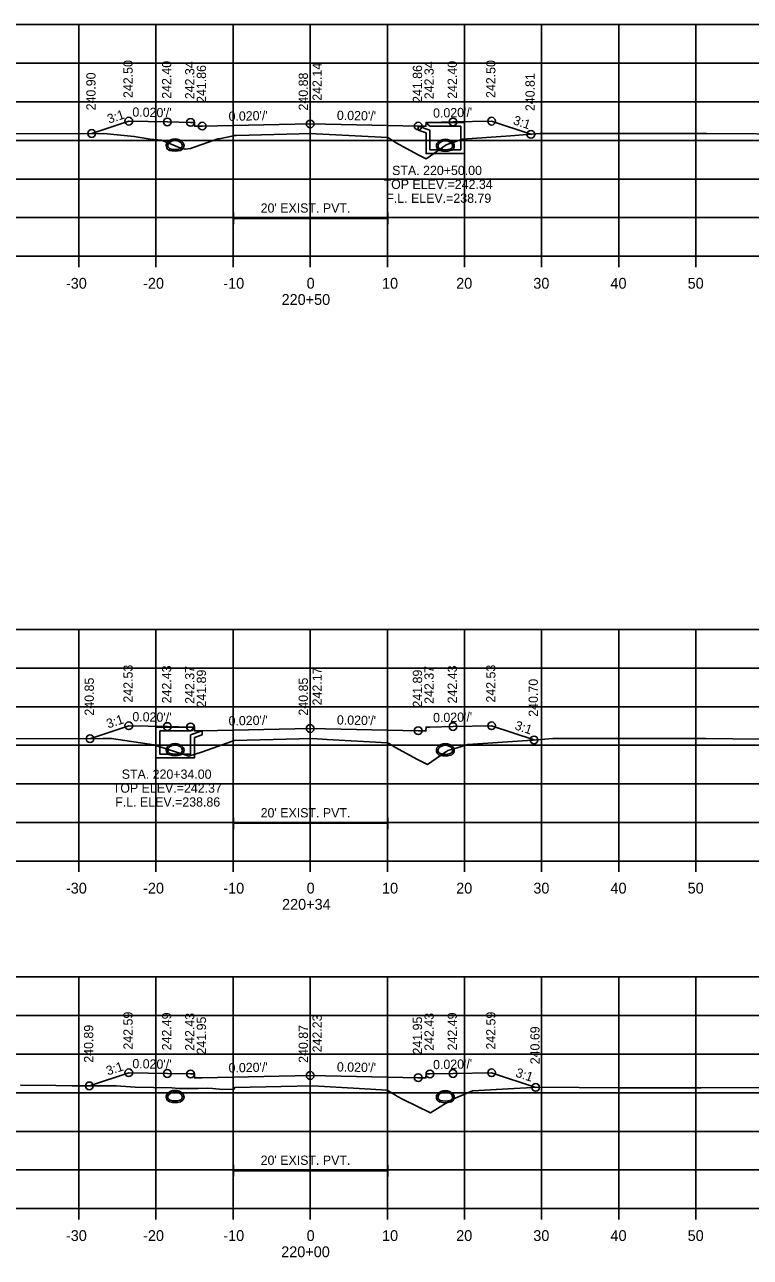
# Model space of a CAD drawing. Extents: x 1369627 to 1374022, y 380035 to 398173.
# Drawn here: x 1372849.2 to 1372943.3, y 384638.6 to 384798.3 of the extents above; entities that cross this region are included whole.
import ezdxf

# ---------------------------------------------------------------- set-up
doc = ezdxf.new("R2010")
doc.units = 0
for name, color, linetype in [('Default', 7, 'Continuous'), ('R_Axis', 7, 'Continuous'), ('R_Axis Annot', 7, 'Continuous'), ('R_Exist Surface', 7, 'Continuous'), ('R_Fin Surface', 7, 'Continuous'), ('R_Grid', 7, 'Continuous'), ('R_No Plot', 7, 'Continuous'), ('R_Water', 7, 'Continuous'), ('R_Water Annot', 7, 'Continuous'), ('R_Xsect Elev', 7, 'Continuous'), ('R_Xsect Slope', 7, 'Continuous')]:
    doc.layers.add(name, color=color, linetype=linetype)

msp = doc.modelspace()

# ---------------------------------------------------------------- linework, layer by layer
at = {"layer": 'Default'}
for p, q in [((1372876.29, 384772.43), (1372876.29, 384773.93)), ((1372896.29, 384772.43), (1372896.29, 384773.93)), ((1372876.29, 384773.18), (1372896.29, 384773.18)), ((1372876.29, 384694.09), (1372876.29, 384695.59)), ((1372876.29, 384694.84), (1372896.29, 384694.84)), ((1372896.29, 384694.09), (1372896.29, 384695.59)), ((1372876.29, 384649.09), (1372876.29, 384650.59)), ((1372876.29, 384649.84), (1372896.29, 384649.84)), ((1372896.29, 384649.09), (1372896.29, 384650.59))]:
    msp.add_line(p, q, dxfattribs=at)
at = {"layer": 'R_Axis'}
for p, q in [((1372736.21, 384768.28), (1373036.21, 384768.28)), ((1372856.21, 384766.88), (1372856.21, 384768.28)), ((1372866.21, 384766.88), (1372866.21, 384768.28)), ((1372876.21, 384766.88), (1372876.21, 384768.28)), ((1372886.21, 384766.88), (1372886.21, 384768.28)), ((1372896.21, 384766.88), (1372896.21, 384768.28)), ((1372906.21, 384766.88), (1372906.21, 384768.28)), ((1372916.21, 384766.88), (1372916.21, 384768.28)), ((1372926.21, 384766.88), (1372926.21, 384768.28)), ((1372936.21, 384766.88), (1372936.21, 384768.28)), ((1372736.21, 384689.94), (1373036.21, 384689.94)), ((1372856.21, 384688.54), (1372856.21, 384689.94)), ((1372866.21, 384688.54), (1372866.21, 384689.94)), ((1372876.21, 384688.54), (1372876.21, 384689.94)), ((1372886.21, 384688.54), (1372886.21, 384689.94)), ((1372896.21, 384688.54), (1372896.21, 384689.94)), ((1372906.21, 384688.54), (1372906.21, 384689.94)), ((1372916.21, 384688.54), (1372916.21, 384689.94)), ((1372926.21, 384688.54), (1372926.21, 384689.94)), ((1372936.21, 384688.54), (1372936.21, 384689.94)), ((1372736.21, 384644.94), (1373036.21, 384644.94)), ((1372856.21, 384643.54), (1372856.21, 384644.94)), ((1372866.21, 384643.54), (1372866.21, 384644.94)), ((1372876.21, 384643.54), (1372876.21, 384644.94)), ((1372886.21, 384643.54), (1372886.21, 384644.94)), ((1372896.21, 384643.54), (1372896.21, 384644.94)), ((1372906.21, 384643.54), (1372906.21, 384644.94)), ((1372916.21, 384643.54), (1372916.21, 384644.94)), ((1372926.21, 384643.54), (1372926.21, 384644.94)), ((1372936.21, 384643.54), (1372936.21, 384644.94))]:
    msp.add_line(p, q, dxfattribs=at)
at = {"layer": 'R_Exist Surface'}
for points in [[(1372832.31, 384784.08), (1372859.47, 384784.18), (1372863.39, 384783.81), (1372865.48, 384783.43), (1372866.92, 384783.33), (1372869.24, 384782.37), (1372869.99, 384782.17), (1372870.68, 384782.22), (1372874.23, 384783.48), (1372874.4, 384783.51), (1372876.28, 384783.87), (1372876.35, 384783.9), (1372876.65, 384783.91), (1372886.42, 384784.17), (1372886.99, 384784.14), (1372896.29, 384783.68), (1372896.38, 384783.62), (1372897.28, 384783), (1372900.22, 384781.43), (1372901.22, 384780.9), (1372903.34, 384782.38), (1372903.84, 384782.73), (1372904.31, 384782.87), (1372905.95, 384783.43), (1372912.18, 384783.87), (1372916.01, 384784.18), (1372918.62, 384784.19), (1372931.94, 384784.19), (1372935.16, 384784.17), (1372937.56, 384784.18), (1372950.59, 384784.08)], [(1372821.37, 384705.7), (1372859.38, 384705.8), (1372860.33, 384705.8), (1372860.47, 384705.8), (1372865.93, 384704.98), (1372865.94, 384704.98), (1372865.94, 384704.98), (1372870.46, 384703.54), (1372872.24, 384704.09), (1372874.78, 384705.02), (1372876.03, 384705.45), (1372876.34, 384705.55), (1372878.06, 384705.59), (1372886.46, 384705.8), (1372888.43, 384705.69), (1372896.25, 384705.27), (1372896.47, 384705.15), (1372897.16, 384704.69), (1372900.1, 384703.12), (1372901.4, 384702.46), (1372902.54, 384703.21), (1372904.04, 384704.26), (1372905.28, 384704.61), (1372906.65, 384705.03), (1372915.03, 384705.62), (1372917.65, 384705.81), (1372922.36, 384705.82), (1372937.5, 384705.83), (1372951.55, 384705.66)], [(1372848.68, 384660.91), (1372853.24, 384660.89), (1372855.38, 384660.83), (1372861.06, 384660.83), (1372863.53, 384660.68), (1372868.26, 384660.56), (1372869.19, 384660.51), (1372871.7, 384660.49), (1372872.88, 384660.53), (1372873.53, 384660.5), (1372874.89, 384660.37), (1372876.32, 384660.42), (1372876.44, 384660.6), (1372882.45, 384660.73), (1372886.57, 384660.82), (1372892.54, 384660.49), (1372896.2, 384660.29), (1372897.25, 384659.62), (1372897.52, 384659.46), (1372898.19, 384659.12), (1372901.79, 384657.34), (1372904.31, 384658.88), (1372904.47, 384658.99), (1372904.7, 384659.09), (1372907.26, 384660.17), (1372912.64, 384660.47), (1372915.86, 384660.65), (1372926.32, 384660.59), (1372936.87, 384660.57), (1372952.67, 384660.67)]]:
    msp.add_lwpolyline(points, dxfattribs=at)
at = {"layer": 'R_Fin Surface'}
for points in [[(1372857.89, 384784.18), (1372862.7, 384785.78), (1372867.7, 384785.68), (1372870.7, 384785.62), (1372871.2, 384785.62), (1372871.21, 384785.12), (1372872.21, 384785.14), (1372874.21, 384785.18), (1372886.21, 384785.42), (1372898.21, 384785.18), (1372900.21, 384785.14), (1372901.21, 384785.12), (1372901.22, 384785.62), (1372901.72, 384785.62), (1372904.72, 384785.68), (1372909.72, 384785.78), (1372914.81, 384784.08)], [(1372857.67, 384705.79), (1372862.7, 384707.47), (1372867.7, 384707.37), (1372870.7, 384707.31), (1372871.2, 384707.31), (1372871.21, 384706.81), (1372872.21, 384706.83), (1372874.21, 384706.87), (1372886.21, 384707.11), (1372898.21, 384706.87), (1372900.21, 384706.83), (1372901.21, 384706.81), (1372901.22, 384707.31), (1372901.72, 384707.31), (1372904.72, 384707.37), (1372909.72, 384707.47), (1372915.22, 384705.64)], [(1372857.59, 384660.83), (1372862.7, 384662.53), (1372867.7, 384662.43), (1372870.7, 384662.37), (1372871.2, 384662.37), (1372871.21, 384661.87), (1372872.21, 384661.89), (1372874.21, 384661.93), (1372886.21, 384662.17), (1372898.21, 384661.93), (1372900.21, 384661.89), (1372901.21, 384661.87), (1372901.22, 384662.37), (1372901.72, 384662.37), (1372904.72, 384662.43), (1372909.72, 384662.53), (1372915.44, 384660.63)]]:
    msp.add_lwpolyline(points, dxfattribs=at)
at = {"layer": 'R_Grid'}
for p, q in [((1372736.21, 384798.28), (1373036.21, 384798.28)), ((1372856.21, 384768.28), (1372856.21, 384798.28)), ((1372866.21, 384768.28), (1372866.21, 384798.28)), ((1372876.21, 384768.28), (1372876.21, 384798.28)), ((1372886.21, 384768.28), (1372886.21, 384798.28)), ((1372896.21, 384768.28), (1372896.21, 384798.28)), ((1372906.21, 384768.28), (1372906.21, 384798.28)), ((1372916.21, 384768.28), (1372916.21, 384798.28)), ((1372926.21, 384768.28), (1372926.21, 384798.28)), ((1372936.21, 384768.28), (1372936.21, 384798.28)), ((1372736.21, 384793.28), (1373036.21, 384793.28)), ((1372736.21, 384788.28), (1373036.21, 384788.28)), ((1372736.21, 384783.28), (1373036.21, 384783.28)), ((1372736.21, 384778.28), (1373036.21, 384778.28)), ((1372736.21, 384773.28), (1373036.21, 384773.28)), ((1372736.21, 384768.28), (1373036.21, 384768.28)), ((1372736.21, 384719.94), (1373036.21, 384719.94)), ((1372856.21, 384689.94), (1372856.21, 384719.94)), ((1372866.21, 384689.94), (1372866.21, 384719.94)), ((1372876.21, 384689.94), (1372876.21, 384719.94)), ((1372886.21, 384689.94), (1372886.21, 384719.94)), ((1372896.21, 384689.94), (1372896.21, 384719.94)), ((1372906.21, 384689.94), (1372906.21, 384719.94)), ((1372916.21, 384689.94), (1372916.21, 384719.94)), ((1372926.21, 384689.94), (1372926.21, 384719.94)), ((1372936.21, 384689.94), (1372936.21, 384719.94)), ((1372736.21, 384714.94), (1373036.21, 384714.94)), ((1372736.21, 384709.94), (1373036.21, 384709.94)), ((1372736.21, 384704.94), (1373036.21, 384704.94)), ((1372736.21, 384699.94), (1373036.21, 384699.94)), ((1372736.21, 384694.94), (1373036.21, 384694.94)), ((1372736.21, 384689.94), (1373036.21, 384689.94)), ((1372736.21, 384674.94), (1373036.21, 384674.94)), ((1372856.21, 384644.94), (1372856.21, 384674.94)), ((1372866.21, 384644.94), (1372866.21, 384674.94)), ((1372876.21, 384644.94), (1372876.21, 384674.94)), ((1372886.21, 384644.94), (1372886.21, 384674.94)), ((1372896.21, 384644.94), (1372896.21, 384674.94)), ((1372906.21, 384644.94), (1372906.21, 384674.94)), ((1372916.21, 384644.94), (1372916.21, 384674.94)), ((1372926.21, 384644.94), (1372926.21, 384674.94)), ((1372936.21, 384644.94), (1372936.21, 384674.94)), ((1372736.21, 384669.94), (1373036.21, 384669.94)), ((1372736.21, 384664.94), (1373036.21, 384664.94)), ((1372736.21, 384659.94), (1373036.21, 384659.94)), ((1372736.21, 384654.94), (1373036.21, 384654.94)), ((1372736.21, 384649.94), (1373036.21, 384649.94)), ((1372736.21, 384644.94), (1373036.21, 384644.94))]:
    msp.add_line(p, q, dxfattribs=at)
at = {"layer": 'R_No Plot'}
for centre in [(1372862.7, 384785.78), (1372867.7, 384785.68), (1372870.7, 384785.62), (1372872.21, 384785.14), (1372886.21, 384785.42), (1372900.21, 384785.14), (1372904.72, 384785.68), (1372909.72, 384785.78), (1372857.89, 384784.18), (1372914.81, 384784.08), (1372862.7, 384707.47), (1372867.7, 384707.37), (1372870.7, 384707.31), (1372886.21, 384707.11), (1372900.21, 384706.83), (1372904.72, 384707.37), (1372909.72, 384707.47), (1372857.67, 384705.79), (1372915.22, 384705.64), (1372862.7, 384662.53), (1372867.7, 384662.43), (1372870.7, 384662.37), (1372886.21, 384662.17), (1372900.21, 384661.89), (1372901.72, 384662.37), (1372904.72, 384662.43), (1372909.72, 384662.53), (1372857.59, 384660.83), (1372915.44, 384660.63)]:
    msp.add_circle(centre, 0.5, dxfattribs=at)
at = {"layer": 'R_Water'}
for p, q in [((1372900.22, 384785.14), (1372901.72, 384784.62)), ((1372901.39, 384785.45), (1372901.47, 384785.62)), ((1372901.39, 384785.45), (1372901.72, 384785.12)), ((1372906.22, 384785.62), (1372901.47, 384785.62)), ((1372905.72, 384785.12), (1372901.72, 384785.12)), ((1372905.72, 384784.12), (1372905.72, 384785.12)), ((1372906.22, 384784.12), (1372906.22, 384785.62)), ((1372900.22, 384784.61), (1372901.22, 384784.26)), ((1372901.22, 384784.12), (1372901.22, 384784.26)), ((1372901.72, 384784.12), (1372901.72, 384784.62)), ((1372866.2, 384707.31), (1372870.95, 384707.31)), ((1372866.2, 384705.81), (1372866.2, 384707.31)), ((1372871.03, 384707.14), (1372870.7, 384706.81)), ((1372872.2, 384706.83), (1372870.7, 384706.31)), ((1372871.03, 384707.14), (1372870.95, 384707.31)), ((1372866.7, 384705.81), (1372866.7, 384706.81)), ((1372866.7, 384706.81), (1372870.7, 384706.81)), ((1372870.7, 384705.81), (1372870.7, 384706.31)), ((1372872.2, 384706.3), (1372871.2, 384705.95)), ((1372871.2, 384705.81), (1372871.2, 384705.95))]:
    msp.add_line(p, q, dxfattribs=at)
for points in [[(1372900.22, 384784.61), (1372900.22, 384785.14)], [(1372906.22, 384784.12), (1372906.22, 384781.57), (1372903.72, 384781.57), (1372901.22, 384781.57), (1372901.22, 384784.12)], [(1372905.72, 384784.12), (1372905.72, 384782.07), (1372903.72, 384782.07), (1372901.72, 384782.07), (1372901.72, 384784.12)], [(1372872.2, 384706.3), (1372872.2, 384706.83)], [(1372871.2, 384705.81), (1372871.2, 384703.3), (1372868.7, 384703.3), (1372866.2, 384703.3), (1372866.2, 384705.81)], [(1372870.7, 384705.81), (1372870.7, 384703.8), (1372868.7, 384703.8), (1372866.7, 384703.8), (1372866.7, 384705.81)]]:
    msp.add_lwpolyline(points, dxfattribs=at)
for centre, radius, start, end in [((1372868.7, 384782.12), 1.35, 43.6485, 136.3515), ((1372868.19, 384782.61), 0.646, 136.3515, 253.9529), ((1372868.19, 384782.61), 0.438, 136.3515, 253.9529), ((1372868.7, 384782.12), 1.15, 43.6485, 136.3515), ((1372868.7, 384784.39), 2.5, 253.9529, 286.0471), ((1372868.7, 384784.39), 2.29, 253.9529, 286.0471), ((1372869.21, 384782.61), 0.438, 286.0471, 43.6485), ((1372869.21, 384782.61), 0.646, 286.0471, 43.6485), ((1372903.21, 384782.58), 0.646, 136.3515, 253.9529), ((1372903.21, 384782.58), 0.646, 136.3515, 253.9529), ((1372903.72, 384782.09), 1.35, 43.6485, 136.3515), ((1372903.72, 384782.09), 1.35, 43.6485, 136.3515), ((1372903.21, 384782.58), 0.438, 136.3515, 253.9529), ((1372903.21, 384782.58), 0.438, 136.3515, 253.9529), ((1372903.72, 384782.09), 1.15, 43.6485, 136.3515), ((1372903.72, 384782.09), 1.15, 43.6485, 136.3515), ((1372903.72, 384784.36), 2.5, 253.9529, 286.0471), ((1372903.72, 384784.36), 2.5, 253.9529, 286.0471), ((1372903.72, 384784.36), 2.29, 253.9529, 286.0471), ((1372903.72, 384784.36), 2.29, 253.9529, 286.0471), ((1372904.23, 384782.58), 0.438, 286.0471, 43.6485), ((1372904.23, 384782.58), 0.438, 286.0471, 43.6485), ((1372904.23, 384782.58), 0.646, 286.0471, 43.6485), ((1372904.23, 384782.58), 0.646, 286.0471, 43.6485), ((1372868.19, 384704.31), 0.646, 136.3515, 253.9529), ((1372868.19, 384704.31), 0.646, 136.3515, 253.9529), ((1372868.7, 384703.82), 1.35, 43.6485, 136.3515), ((1372868.7, 384703.82), 1.35, 43.6485, 136.3515), ((1372868.19, 384704.31), 0.438, 136.3515, 253.9529), ((1372868.19, 384704.31), 0.438, 136.3515, 253.9529), ((1372868.7, 384703.82), 1.15, 43.6485, 136.3515), ((1372868.7, 384703.82), 1.15, 43.6485, 136.3515), ((1372868.7, 384706.09), 2.5, 253.9529, 286.0471), ((1372868.7, 384706.09), 2.5, 253.9529, 286.0471), ((1372868.7, 384706.09), 2.29, 253.9529, 286.0471), ((1372868.7, 384706.09), 2.29, 253.9529, 286.0471), ((1372869.21, 384704.31), 0.438, 286.0471, 43.6485), ((1372869.21, 384704.31), 0.438, 286.0471, 43.6485), ((1372869.21, 384704.31), 0.646, 286.0471, 43.6485), ((1372869.21, 384704.31), 0.646, 286.0471, 43.6485), ((1372903.21, 384704.28), 0.646, 136.3515, 253.9529), ((1372903.72, 384703.79), 1.35, 43.6485, 136.3515), ((1372903.21, 384704.28), 0.438, 136.3515, 253.9529), ((1372903.72, 384703.79), 1.15, 43.6485, 136.3515), ((1372903.72, 384706.06), 2.5, 253.9529, 286.0471), ((1372903.72, 384706.06), 2.29, 253.9529, 286.0471), ((1372904.23, 384704.28), 0.438, 286.0471, 43.6485), ((1372904.23, 384704.28), 0.646, 286.0471, 43.6485), ((1372868.19, 384659.39), 0.646, 136.3515, 253.9529), ((1372868.7, 384658.9), 1.35, 43.6485, 136.3515), ((1372868.19, 384659.39), 0.438, 136.3515, 253.9529), ((1372868.7, 384658.9), 1.15, 43.6485, 136.3515), ((1372868.7, 384661.17), 2.29, 253.9529, 286.0471), ((1372869.21, 384659.39), 0.438, 286.0471, 43.6485), ((1372869.21, 384659.39), 0.646, 286.0471, 43.6485), ((1372903.21, 384659.36), 0.646, 136.3515, 253.9529), ((1372903.72, 384658.88), 1.35, 43.6485, 136.3515), ((1372903.21, 384659.36), 0.438, 136.3515, 253.9529), ((1372903.72, 384658.88), 1.15, 43.6485, 136.3515), ((1372903.72, 384661.15), 2.29, 253.9529, 286.0471), ((1372904.23, 384659.36), 0.438, 286.0471, 43.6485), ((1372904.23, 384659.36), 0.646, 286.0471, 43.6485), ((1372868.7, 384661.17), 2.5, 253.9529, 286.0471), ((1372903.72, 384661.15), 2.5, 253.9529, 286.0471)]:
    msp.add_arc(centre, radius, start, end, dxfattribs=at)
at = {"layer": 'R_Xsect Elev'}
for p, q in [((1372886.21, 384784.16), (1372886.21, 384794.16)), ((1372886.21, 384705.79), (1372886.21, 384715.79)), ((1372886.21, 384660.81), (1372886.21, 384670.81))]:
    msp.add_line(p, q, dxfattribs=at)

# ---------------------------------------------------------------- texts
at = {"layer": 'R_Axis Annot'}
for s, height, p in [("20' EXIST. PVT.", 1.2, (1372879.79, 384773.93)), ('-30', 1.4, (1372854.55, 384764.08)), ('-20', 1.4, (1372864.55, 384764.08)), ('-10', 1.4, (1372874.95, 384764.08)), ('0', 1.4, (1372885.75, 384764.08)), ('10', 1.4, (1372895.52, 384764.08)), ('20', 1.4, (1372905.13, 384764.08)), ('30', 1.4, (1372915.13, 384764.08)), ('40', 1.4, (1372925.13, 384764.08)), ('50', 1.4, (1372935.13, 384764.08)), ('220+50', 1.4, (1372882.5, 384761.98)), ("20' EXIST. PVT.", 1.2, (1372879.79, 384695.6)), ('-30', 1.4, (1372854.55, 384685.74)), ('-20', 1.4, (1372864.55, 384685.74)), ('-10', 1.4, (1372874.95, 384685.74)), ('0', 1.4, (1372885.75, 384685.74)), ('10', 1.4, (1372895.52, 384685.74)), ('20', 1.4, (1372905.13, 384685.74)), ('30', 1.4, (1372915.13, 384685.74)), ('40', 1.4, (1372925.13, 384685.74)), ('50', 1.4, (1372935.13, 384685.74)), ('220+34', 1.4, (1372882.56, 384683.64)), ("20' EXIST. PVT.", 1.2, (1372879.79, 384650.6)), ('-30', 1.4, (1372854.55, 384640.74)), ('-20', 1.4, (1372864.55, 384640.74)), ('-10', 1.4, (1372874.95, 384640.74)), ('0', 1.4, (1372885.75, 384640.74)), ('10', 1.4, (1372895.52, 384640.74)), ('20', 1.4, (1372905.13, 384640.74)), ('30', 1.4, (1372915.13, 384640.74)), ('40', 1.4, (1372925.13, 384640.74)), ('50', 1.4, (1372935.13, 384640.74)), ('220+00', 1.4, (1372882.45, 384638.64))]:
    msp.add_text(s, height=height, dxfattribs=at).set_placement(p)
at = {"layer": 'R_Water Annot'}
for s, p in [('STA. 220+50.00', (1372896.83, 384778.8)), ('TOP ELEV.=242.34', (1372895.72, 384777)), ('F.L. ELEV.=238.79', (1372896.07, 384775.2)), ('STA. 220+34.00', (1372861.78, 384700.6)), ('TOP ELEV.=242.37', (1372860.62, 384698.8)), ('F.L. ELEV.=238.86', (1372860.94, 384697))]:
    msp.add_text(s, height=1.2, dxfattribs=at).set_placement(p)
at = {"layer": 'R_Xsect Elev'}
for s, p in [('242.50', (1372863.2, 384788.78)), ('242.40', (1372868.2, 384788.68)), ('242.34', (1372871.2, 384788.62)), ('242.14', (1372887.71, 384788.42)), ('242.34', (1372902.22, 384788.62)), ('242.40', (1372905.22, 384788.68)), ('242.50', (1372910.22, 384788.78)), ('240.90', (1372858.39, 384787.18)), ('241.86', (1372872.71, 384788.14)), ('240.88', (1372885.91, 384787.16)), ('241.86', (1372900.71, 384788.14)), ('240.81', (1372915.31, 384787.08)), ('242.53', (1372863.2, 384710.47)), ('242.43', (1372868.2, 384710.37)), ('242.37', (1372871.2, 384710.31)), ('242.17', (1372887.71, 384710.11)), ('242.37', (1372902.22, 384710.31)), ('242.43', (1372905.22, 384710.37)), ('242.53', (1372910.22, 384710.47)), ('240.85', (1372858.17, 384708.79)), ('241.89', (1372872.71, 384709.83)), ('240.85', (1372885.91, 384708.79)), ('241.89', (1372900.71, 384709.83)), ('240.70', (1372915.72, 384708.64)), ('242.59', (1372863.2, 384665.53)), ('242.49', (1372868.2, 384665.43)), ('242.43', (1372871.2, 384665.37)), ('242.43', (1372902.22, 384665.37)), ('242.49', (1372905.22, 384665.43)), ('242.59', (1372910.22, 384665.53)), ('240.89', (1372858.09, 384663.83)), ('241.95', (1372872.71, 384664.89)), ('240.87', (1372885.91, 384663.81)), ('242.23', (1372887.71, 384665.17)), ('241.95', (1372900.71, 384664.89)), ('240.69', (1372915.94, 384663.63))]:
    msp.add_text(s, height=1.2, rotation=90, dxfattribs=at).set_placement(p)
at = {"layer": 'R_Xsect Slope'}
for s, rotation, p in [('3:1', 18.4332, (1372860.14, 384785.45)), ("0.020'/'", 358.8542, (1372863.15, 384786.37)), ("0.020'/'", 1.1458, (1372875.64, 384785.81)), ("0.020'/'", 358.8542, (1372889.66, 384785.95)), ("0.020'/'", 1.1458, (1372902.15, 384786.23)), ('3:1', 341.5668, (1372912.42, 384785.41)), ('3:1', 18.4332, (1372860.03, 384707.11)), ("0.020'/'", 358.8542, (1372863.15, 384708.06)), ("0.020'/'", 1.1458, (1372875.64, 384707.5)), ("0.020'/'", 358.8542, (1372889.66, 384707.64)), ("0.020'/'", 1.1458, (1372902.15, 384707.92)), ('3:1', 341.5668, (1372912.63, 384707.03)), ('3:1', 18.4332, (1372859.99, 384662.16)), ("0.020'/'", 358.8542, (1372863.15, 384663.12)), ("0.020'/'", 1.1458, (1372875.64, 384662.56)), ("0.020'/'", 358.8542, (1372889.66, 384662.7)), ("0.020'/'", 1.1458, (1372902.15, 384662.98)), ('3:1', 341.5668, (1372912.74, 384662.05))]:
    msp.add_text(s, height=1.2, rotation=rotation, dxfattribs=at).set_placement(p)

doc.saveas('drawing.dxf')
